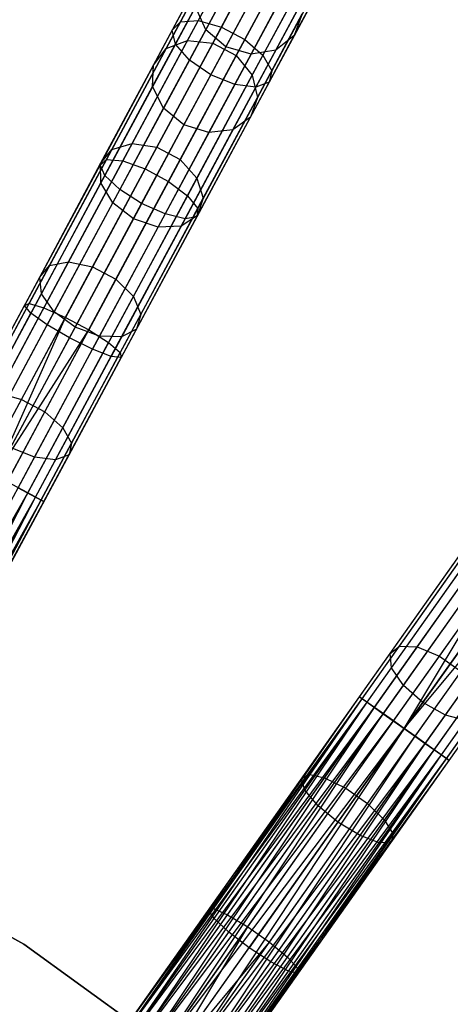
# Model space of a CAD drawing. Extents: x -91 to 92, y -91 to 92.
# Tile 304 of 319: x 34 to 42, y 53 to 71. Entities that reach past the tile are written whole.
import ezdxf

# ---------------------------------------------------------------- set-up
doc = ezdxf.new("R2010")
doc.units = 0
doc.header["$LTSCALE"] = 25.4
doc.layers.get('0').update_dxf_attribs({"linetype": 'CONTINUOUS'})

# ---------------------------------------------------------------- blocks, each defined once
blk = doc.blocks.new('NL2500012258_STL_2')
at = {"color": 0}
for p, q in [((130.428, 72.674, 30.661), (129.184, 70.358, 29.149)), ((130.428, 72.674, 30.661), (129.184, 70.358, 29.149)), ((130.772, 72.74, 30.336), (129.504, 70.379, 28.794)), ((130.772, 72.74, 30.336), (129.504, 70.379, 28.794)), ((131.205, 72.65, 30.152), (129.923, 70.263, 28.593)), ((131.205, 72.65, 30.152), (129.923, 70.263, 28.593)), ((130.251, 72.466, 31.055), (129.036, 70.204, 29.578)), ((130.251, 72.466, 31.055), (129.036, 70.204, 29.578)), ((131.626, 72.423, 30.152), (130.345, 70.037, 28.593)), ((131.626, 72.423, 30.152), (130.345, 70.037, 28.593)), ((130.282, 72.164, 31.425), (129.094, 69.953, 29.981)), ((130.282, 72.164, 31.425), (129.094, 69.953, 29.981)), ((131.941, 72.113, 30.336), (130.673, 69.752, 28.794)), ((131.941, 72.113, 30.336), (130.673, 69.752, 28.794)), ((130.513, 71.838, 31.687), (129.345, 69.662, 30.267)), ((130.513, 71.838, 31.687), (129.345, 69.662, 30.267)), ((132.076, 71.789, 30.661), (130.832, 69.473, 29.149)), ((132.076, 71.789, 30.661), (130.832, 69.473, 29.149)), ((129.311, 70.019, 170.388), (130.136, 71.556, 167.811)), ((129.311, 70.019, 170.388), (130.136, 71.556, 167.811)), ((129.731, 69.399, 30.37), (130.892, 71.561, 31.782)), ((129.731, 69.399, 30.37), (130.892, 71.561, 31.782)), ((128.926, 69.876, 170.143), (129.735, 71.384, 167.616)), ((128.926, 69.876, 170.143), (129.735, 71.384, 167.616)), ((129.767, 69.972, 170.526), (130.601, 71.526, 167.922)), ((129.767, 69.972, 170.526), (130.601, 71.526, 167.922)), ((131.332, 71.398, 31.687), (130.164, 69.223, 30.267)), ((131.332, 71.398, 31.687), (130.164, 69.223, 30.267)), ((131.732, 71.385, 31.425), (130.544, 69.174, 29.981)), ((131.732, 71.385, 31.425), (130.544, 69.174, 29.981)), ((132, 71.527, 31.055), (130.785, 69.264, 29.578)), ((132, 71.527, 31.055), (130.785, 69.264, 29.578)), ((129.64, 70.213, 166.999), (130.224, 71.3, 164.412)), ((129.64, 70.213, 166.999), (130.224, 71.3, 164.412)), ((130.189, 69.746, 170.526), (131.023, 71.299, 167.922)), ((130.189, 69.746, 170.526), (131.023, 71.299, 167.922)), ((131.238, 70.108, 167.38), (131.846, 71.239, 164.689)), ((131.238, 70.108, 167.38), (131.846, 71.239, 164.689)), ((128.699, 69.575, 169.848), (129.489, 71.048, 167.38)), ((128.699, 69.575, 169.848), (129.489, 71.048, 167.38)), ((130.583, 70.986, 164.371), (130.003, 69.906, 166.943)), ((130.583, 70.986, 164.371), (130.003, 69.906, 166.943)), ((130.459, 69.773, 166.999), (131.043, 70.86, 164.412)), ((130.459, 69.773, 166.999), (131.043, 70.86, 164.412)), ((130.48, 69.392, 170.388), (131.305, 70.929, 167.811)), ((130.48, 69.392, 170.388), (131.305, 70.929, 167.811)), ((130.905, 69.846, 167.157), (131.499, 70.952, 164.527)), ((130.905, 69.846, 167.157), (131.499, 70.952, 164.527)), ((128.682, 69.186, 169.57), (129.455, 70.625, 167.157)), ((128.682, 69.186, 169.57), (129.455, 70.625, 167.157)), ((129.64, 70.213, 166.999), (129.455, 70.625, 167.157)), ((129.64, 70.213, 166.999), (129.455, 70.625, 167.157)), ((130.573, 68.991, 170.143), (131.383, 70.499, 167.616)), ((130.573, 68.991, 170.143), (131.383, 70.499, 167.616)), ((131.383, 70.499, 167.616), (131.238, 70.108, 167.38)), ((131.383, 70.499, 167.616), (131.238, 70.108, 167.38)), ((129.184, 70.358, 29.149), (127.848, 67.869, 28.044)), ((129.184, 70.358, 29.149), (127.848, 67.869, 28.044)), ((129.504, 70.379, 28.794), (128.142, 67.842, 27.668)), ((129.504, 70.379, 28.794), (128.142, 67.842, 27.668)), ((129.036, 70.204, 29.578), (129.184, 70.358, 29.149)), ((129.036, 70.204, 29.578), (129.184, 70.358, 29.149)), ((129.184, 70.358, 29.149), (129.504, 70.379, 28.794)), ((129.184, 70.358, 29.149), (129.504, 70.379, 28.794)), ((129.504, 70.379, 28.794), (129.923, 70.263, 28.593)), ((129.504, 70.379, 28.794), (129.923, 70.263, 28.593)), ((129.036, 70.204, 29.578), (127.731, 67.773, 28.498)), ((129.036, 70.204, 29.578), (127.731, 67.773, 28.498)), ((129.923, 70.263, 28.593), (128.547, 67.7, 27.455)), ((129.923, 70.263, 28.593), (128.547, 67.7, 27.455)), ((128.88, 68.797, 169.373), (129.64, 70.213, 166.999)), ((128.88, 68.797, 169.373), (129.64, 70.213, 166.999)), ((129.094, 69.953, 29.981), (129.036, 70.204, 29.578)), ((129.094, 69.953, 29.981), (129.036, 70.204, 29.578)), ((130.003, 69.906, 166.943), (129.64, 70.213, 166.999)), ((130.003, 69.906, 166.943), (129.64, 70.213, 166.999)), ((129.923, 70.263, 28.593), (130.345, 70.037, 28.593)), ((129.923, 70.263, 28.593), (130.345, 70.037, 28.593)), ((129.094, 69.953, 29.981), (127.818, 67.577, 28.926)), ((129.094, 69.953, 29.981), (127.818, 67.577, 28.926)), ((128.313, 68.16, 172.674), (129.311, 70.019, 170.388)), ((128.313, 68.16, 172.674), (129.311, 70.019, 170.388)), ((128.758, 68.093, 172.837), (129.767, 69.972, 170.526)), ((128.758, 68.093, 172.837), (129.767, 69.972, 170.526)), ((128.926, 69.876, 170.143), (129.311, 70.019, 170.388)), ((128.926, 69.876, 170.143), (129.311, 70.019, 170.388)), ((130.345, 70.037, 28.593), (128.968, 67.473, 27.455)), ((130.345, 70.037, 28.593), (128.968, 67.473, 27.455)), ((129.345, 69.662, 30.267), (129.094, 69.953, 29.981)), ((129.345, 69.662, 30.267), (129.094, 69.953, 29.981)), ((129.311, 70.019, 170.388), (129.767, 69.972, 170.526)), ((129.311, 70.019, 170.388), (129.767, 69.972, 170.526)), ((129.767, 69.972, 170.526), (130.189, 69.746, 170.526)), ((129.767, 69.972, 170.526), (130.189, 69.746, 170.526)), ((130.345, 70.037, 28.593), (130.673, 69.752, 28.794)), ((130.345, 70.037, 28.593), (130.673, 69.752, 28.794)), ((130.448, 68.636, 169.848), (131.238, 70.108, 167.38)), ((130.448, 68.636, 169.848), (131.238, 70.108, 167.38)), ((131.238, 70.108, 167.38), (130.905, 69.846, 167.157)), ((131.238, 70.108, 167.38), (130.905, 69.846, 167.157)), ((127.946, 68.052, 172.386), (128.926, 69.876, 170.143)), ((127.946, 68.052, 172.386), (128.926, 69.876, 170.143)), ((128.699, 69.575, 169.848), (128.926, 69.876, 170.143)), ((128.699, 69.575, 169.848), (128.926, 69.876, 170.143)), ((130.003, 69.906, 166.943), (129.247, 68.498, 169.302)), ((130.003, 69.906, 166.943), (129.247, 68.498, 169.302)), ((129.699, 68.358, 169.373), (130.459, 69.773, 166.999)), ((129.699, 68.358, 169.373), (130.459, 69.773, 166.999)), ((130.459, 69.773, 166.999), (130.003, 69.906, 166.943)), ((130.459, 69.773, 166.999), (130.003, 69.906, 166.943)), ((130.132, 68.407, 169.57), (130.905, 69.846, 167.157)), ((130.132, 68.407, 169.57), (130.905, 69.846, 167.157)), ((130.905, 69.846, 167.157), (130.459, 69.773, 166.999)), ((130.905, 69.846, 167.157), (130.459, 69.773, 166.999)), ((129.345, 69.662, 30.267), (128.09, 67.326, 29.23)), ((129.345, 69.662, 30.267), (128.09, 67.326, 29.23)), ((129.18, 67.867, 172.837), (130.189, 69.746, 170.526)), ((129.18, 67.867, 172.837), (130.189, 69.746, 170.526)), ((130.673, 69.752, 28.794), (129.311, 67.215, 27.668)), ((130.673, 69.752, 28.794), (129.311, 67.215, 27.668)), ((129.731, 69.399, 30.37), (129.345, 69.662, 30.267)), ((129.731, 69.399, 30.37), (129.345, 69.662, 30.267)), ((130.189, 69.746, 170.526), (130.48, 69.392, 170.388)), ((130.189, 69.746, 170.526), (130.48, 69.392, 170.388)), ((130.673, 69.752, 28.794), (130.832, 69.473, 29.149)), ((130.673, 69.752, 28.794), (130.832, 69.473, 29.149)), ((127.742, 67.794, 172.039), (128.699, 69.575, 169.848)), ((127.742, 67.794, 172.039), (128.699, 69.575, 169.848)), ((128.483, 67.076, 29.339), (129.731, 69.399, 30.37)), ((128.483, 67.076, 29.339), (129.731, 69.399, 30.37)), ((128.682, 69.186, 169.57), (128.699, 69.575, 169.848)), ((128.682, 69.186, 169.57), (128.699, 69.575, 169.848)), ((130.832, 69.473, 29.149), (129.495, 66.984, 28.044)), ((130.832, 69.473, 29.149), (129.495, 66.984, 28.044)), ((130.164, 69.223, 30.267), (129.731, 69.399, 30.37)), ((130.164, 69.223, 30.267), (129.731, 69.399, 30.37)), ((130.832, 69.473, 29.149), (130.785, 69.264, 29.578)), ((130.832, 69.473, 29.149), (130.785, 69.264, 29.578)), ((130.164, 69.223, 30.267), (128.909, 66.886, 29.23)), ((130.164, 69.223, 30.267), (128.909, 66.886, 29.23)), ((130.785, 69.264, 29.578), (129.48, 66.834, 28.498)), ((130.785, 69.264, 29.578), (129.48, 66.834, 28.498)), ((129.481, 67.533, 172.674), (130.48, 69.392, 170.388)), ((129.481, 67.533, 172.674), (130.48, 69.392, 170.388)), ((130.544, 69.174, 29.981), (130.164, 69.223, 30.267)), ((130.544, 69.174, 29.981), (130.164, 69.223, 30.267)), ((130.48, 69.392, 170.388), (130.573, 68.991, 170.143)), ((130.48, 69.392, 170.388), (130.573, 68.991, 170.143)), ((130.785, 69.264, 29.578), (130.544, 69.174, 29.981)), ((130.785, 69.264, 29.578), (130.544, 69.174, 29.981)), ((127.747, 67.445, 171.712), (128.682, 69.186, 169.57)), ((127.747, 67.445, 171.712), (128.682, 69.186, 169.57)), ((128.88, 68.797, 169.373), (128.682, 69.186, 169.57)), ((128.88, 68.797, 169.373), (128.682, 69.186, 169.57)), ((130.544, 69.174, 29.981), (129.269, 66.799, 28.926)), ((130.544, 69.174, 29.981), (129.269, 66.799, 28.926)), ((129.594, 67.168, 172.386), (130.573, 68.991, 170.143)), ((129.594, 67.168, 172.386), (130.573, 68.991, 170.143)), ((130.573, 68.991, 170.143), (130.448, 68.636, 169.848)), ((130.573, 68.991, 170.143), (130.448, 68.636, 169.848)), ((127.961, 67.085, 171.48), (128.88, 68.797, 169.373)), ((127.961, 67.085, 171.48), (128.88, 68.797, 169.373)), ((129.247, 68.498, 169.302), (128.88, 68.797, 169.373)), ((129.247, 68.498, 169.302), (128.88, 68.797, 169.373)), ((129.491, 66.855, 172.039), (130.448, 68.636, 169.848)), ((129.491, 66.855, 172.039), (130.448, 68.636, 169.848)), ((130.448, 68.636, 169.848), (130.132, 68.407, 169.57)), ((130.448, 68.636, 169.848), (130.132, 68.407, 169.57)), ((129.247, 68.498, 169.302), (128.333, 66.796, 171.396)), ((129.247, 68.498, 169.302), (128.333, 66.796, 171.396)), ((128.779, 66.645, 171.48), (129.699, 68.358, 169.373)), ((128.779, 66.645, 171.48), (129.699, 68.358, 169.373)), ((129.197, 66.666, 171.712), (130.132, 68.407, 169.57)), ((129.197, 66.666, 171.712), (130.132, 68.407, 169.57)), ((129.699, 68.358, 169.373), (129.247, 68.498, 169.302)), ((129.699, 68.358, 169.373), (129.247, 68.498, 169.302)), ((130.132, 68.407, 169.57), (129.699, 68.358, 169.373)), ((130.132, 68.407, 169.57), (129.699, 68.358, 169.373)), ((127.164, 66.021, 174.62), (128.313, 68.16, 172.674)), ((127.164, 66.021, 174.62), (128.313, 68.16, 172.674)), ((127.946, 68.052, 172.386), (128.313, 68.16, 172.674)), ((127.946, 68.052, 172.386), (128.313, 68.16, 172.674)), ((128.313, 68.16, 172.674), (128.758, 68.093, 172.837)), ((128.313, 68.16, 172.674), (128.758, 68.093, 172.837)), ((126.819, 65.954, 174.295), (127.946, 68.052, 172.386)), ((126.819, 65.954, 174.295), (127.946, 68.052, 172.386)), ((127.597, 65.931, 174.803), (128.758, 68.093, 172.837)), ((127.597, 65.931, 174.803), (128.758, 68.093, 172.837)), ((127.742, 67.794, 172.039), (127.946, 68.052, 172.386)), ((127.742, 67.794, 172.039), (127.946, 68.052, 172.386)), ((128.758, 68.093, 172.837), (129.18, 67.867, 172.837)), ((128.758, 68.093, 172.837), (129.18, 67.867, 172.837)), ((127.848, 67.869, 28.044), (126.449, 65.264, 27.371)), ((127.848, 67.869, 28.044), (126.449, 65.264, 27.371)), ((128.142, 67.842, 27.668), (126.716, 65.187, 26.982)), ((128.142, 67.842, 27.668), (126.716, 65.187, 26.982)), ((127.731, 67.773, 28.498), (127.848, 67.869, 28.044)), ((127.731, 67.773, 28.498), (127.848, 67.869, 28.044)), ((127.848, 67.869, 28.044), (128.142, 67.842, 27.668)), ((127.848, 67.869, 28.044), (128.142, 67.842, 27.668)), ((128.019, 65.705, 174.803), (129.18, 67.867, 172.837)), ((128.019, 65.705, 174.803), (129.18, 67.867, 172.837)), ((128.142, 67.842, 27.668), (128.547, 67.7, 27.455)), ((128.142, 67.842, 27.668), (128.547, 67.7, 27.455)), ((129.18, 67.867, 172.837), (129.481, 67.533, 172.674)), ((129.18, 67.867, 172.837), (129.481, 67.533, 172.674)), ((127.731, 67.773, 28.498), (126.365, 65.229, 27.841)), ((127.731, 67.773, 28.498), (126.365, 65.229, 27.841)), ((126.642, 65.744, 173.903), (127.742, 67.794, 172.039)), ((126.642, 65.744, 173.903), (127.742, 67.794, 172.039)), ((128.547, 67.7, 27.455), (127.105, 65.015, 26.762)), ((128.547, 67.7, 27.455), (127.105, 65.015, 26.762)), ((127.818, 67.577, 28.926), (127.731, 67.773, 28.498)), ((127.818, 67.577, 28.926), (127.731, 67.773, 28.498)), ((127.747, 67.445, 171.712), (127.742, 67.794, 172.039)), ((127.747, 67.445, 171.712), (127.742, 67.794, 172.039)), ((128.547, 67.7, 27.455), (128.968, 67.473, 27.455)), ((128.547, 67.7, 27.455), (128.968, 67.473, 27.455)), ((127.818, 67.577, 28.926), (126.483, 65.09, 28.284)), ((127.818, 67.577, 28.926), (126.483, 65.09, 28.284)), ((126.671, 65.441, 173.534), (127.747, 67.445, 171.712)), ((126.671, 65.441, 173.534), (127.747, 67.445, 171.712)), ((128.968, 67.473, 27.455), (127.527, 64.789, 26.762)), ((128.968, 67.473, 27.455), (127.527, 64.789, 26.762)), ((127.961, 67.085, 171.48), (127.747, 67.445, 171.712)), ((127.961, 67.085, 171.48), (127.747, 67.445, 171.712)), ((128.09, 67.326, 29.23), (127.818, 67.577, 28.926)), ((128.09, 67.326, 29.23), (127.818, 67.577, 28.926)), ((128.333, 65.394, 174.62), (129.481, 67.533, 172.674)), ((128.333, 65.394, 174.62), (129.481, 67.533, 172.674)), ((128.968, 67.473, 27.455), (129.311, 67.215, 27.668)), ((128.968, 67.473, 27.455), (129.311, 67.215, 27.668)), ((129.481, 67.533, 172.674), (129.594, 67.168, 172.386)), ((129.481, 67.533, 172.674), (129.594, 67.168, 172.386)), ((128.09, 67.326, 29.23), (126.776, 64.879, 28.598)), ((128.09, 67.326, 29.23), (126.776, 64.879, 28.598)), ((128.483, 67.076, 29.339), (128.09, 67.326, 29.23)), ((128.483, 67.076, 29.339), (128.09, 67.326, 29.23)), ((129.311, 67.215, 27.668), (127.885, 64.559, 26.982)), ((129.311, 67.215, 27.668), (127.885, 64.559, 26.982)), ((128.467, 65.069, 174.295), (129.594, 67.168, 172.386)), ((128.467, 65.069, 174.295), (129.594, 67.168, 172.386)), ((129.311, 67.215, 27.668), (129.495, 66.984, 28.044)), ((129.311, 67.215, 27.668), (129.495, 66.984, 28.044)), ((129.594, 67.168, 172.386), (129.491, 66.855, 172.039)), ((129.594, 67.168, 172.386), (129.491, 66.855, 172.039)), ((126.902, 65.114, 173.272), (127.961, 67.085, 171.48)), ((126.902, 65.114, 173.272), (127.961, 67.085, 171.48)), ((127.177, 64.644, 28.711), (128.483, 67.076, 29.339)), ((127.177, 64.644, 28.711), (128.483, 67.076, 29.339)), ((128.333, 66.796, 171.396), (127.961, 67.085, 171.48)), ((128.333, 66.796, 171.396), (127.961, 67.085, 171.48)), ((129.495, 66.984, 28.044), (128.096, 64.379, 27.371)), ((129.495, 66.984, 28.044), (128.096, 64.379, 27.371)), ((128.909, 66.886, 29.23), (128.483, 67.076, 29.339)), ((128.909, 66.886, 29.23), (128.483, 67.076, 29.339)), ((129.495, 66.984, 28.044), (129.48, 66.834, 28.498)), ((129.495, 66.984, 28.044), (129.48, 66.834, 28.498)), ((128.333, 66.796, 171.396), (127.281, 64.837, 173.177)), ((128.333, 66.796, 171.396), (127.281, 64.837, 173.177)), ((128.909, 66.886, 29.23), (127.595, 64.439, 28.598)), ((128.909, 66.886, 29.23), (127.595, 64.439, 28.598)), ((129.269, 66.799, 28.926), (127.933, 64.311, 28.284)), ((129.269, 66.799, 28.926), (127.933, 64.311, 28.284)), ((129.48, 66.834, 28.498), (128.114, 64.289, 27.841)), ((129.48, 66.834, 28.498), (128.114, 64.289, 27.841)), ((128.779, 66.645, 171.48), (128.333, 66.796, 171.396)), ((128.779, 66.645, 171.48), (128.333, 66.796, 171.396)), ((128.391, 64.805, 173.903), (129.491, 66.855, 172.039)), ((128.391, 64.805, 173.903), (129.491, 66.855, 172.039)), ((129.269, 66.799, 28.926), (128.909, 66.886, 29.23)), ((129.269, 66.799, 28.926), (128.909, 66.886, 29.23)), ((129.491, 66.855, 172.039), (129.197, 66.666, 171.712)), ((129.491, 66.855, 172.039), (129.197, 66.666, 171.712)), ((129.48, 66.834, 28.498), (129.269, 66.799, 28.926)), ((129.48, 66.834, 28.498), (129.269, 66.799, 28.926)), ((127.721, 64.674, 173.272), (128.779, 66.645, 171.48)), ((127.721, 64.674, 173.272), (128.779, 66.645, 171.48)), ((128.122, 64.663, 173.534), (129.197, 66.666, 171.712)), ((128.122, 64.663, 173.534), (129.197, 66.666, 171.712)), ((129.197, 66.666, 171.712), (128.779, 66.645, 171.48)), ((129.197, 66.666, 171.712), (128.779, 66.645, 171.48)), ((125.891, 63.649, 176.18), (127.164, 66.021, 174.62)), ((125.891, 63.649, 176.18), (127.164, 66.021, 174.62)), ((126.819, 65.954, 174.295), (127.164, 66.021, 174.62)), ((126.819, 65.954, 174.295), (127.164, 66.021, 174.62)), ((127.164, 66.021, 174.62), (127.597, 65.931, 174.803)), ((127.164, 66.021, 174.62), (127.597, 65.931, 174.803)), ((125.57, 63.627, 175.826), (126.819, 65.954, 174.295)), ((125.57, 63.627, 175.826), (126.819, 65.954, 174.295)), ((126.31, 63.534, 176.381), (127.597, 65.931, 174.803)), ((126.31, 63.534, 176.381), (127.597, 65.931, 174.803)), ((126.642, 65.744, 173.903), (126.819, 65.954, 174.295)), ((126.642, 65.744, 173.903), (126.819, 65.954, 174.295)), ((127.597, 65.931, 174.803), (128.019, 65.705, 174.803)), ((127.597, 65.931, 174.803), (128.019, 65.705, 174.803)), ((125.421, 63.472, 175.398), (126.642, 65.744, 173.903)), ((125.421, 63.472, 175.398), (126.642, 65.744, 173.903)), ((126.671, 65.441, 173.534), (126.642, 65.744, 173.903)), ((126.671, 65.441, 173.534), (126.642, 65.744, 173.903)), ((126.732, 63.308, 176.381), (128.019, 65.705, 174.803)), ((126.732, 63.308, 176.381), (128.019, 65.705, 174.803)), ((128.019, 65.705, 174.803), (128.333, 65.394, 174.62)), ((128.019, 65.705, 174.803), (128.333, 65.394, 174.62)), ((125.479, 63.22, 174.995), (126.671, 65.441, 173.534)), ((125.479, 63.22, 174.995), (126.671, 65.441, 173.534)), ((126.902, 65.114, 173.272), (126.671, 65.441, 173.534)), ((126.902, 65.114, 173.272), (126.671, 65.441, 173.534)), ((127.059, 63.022, 176.18), (128.333, 65.394, 174.62)), ((127.059, 63.022, 176.18), (128.333, 65.394, 174.62)), ((128.333, 65.394, 174.62), (128.467, 65.069, 174.295)), ((128.333, 65.394, 174.62), (128.467, 65.069, 174.295)), ((124.967, 62.626, 27.621), (126.365, 65.229, 27.841)), ((124.967, 62.626, 27.621), (126.365, 65.229, 27.841)), ((125.018, 62.599, 27.145), (126.449, 65.264, 27.371)), ((125.018, 62.599, 27.145), (126.449, 65.264, 27.371)), ((125.257, 62.47, 26.751), (126.716, 65.187, 26.982)), ((125.257, 62.47, 26.751), (126.716, 65.187, 26.982)), ((126.365, 65.229, 27.841), (126.449, 65.264, 27.371)), ((126.365, 65.229, 27.841), (126.449, 65.264, 27.371)), ((126.483, 65.09, 28.284), (126.365, 65.229, 27.841)), ((126.483, 65.09, 28.284), (126.365, 65.229, 27.841)), ((126.449, 65.264, 27.371), (126.716, 65.187, 26.982)), ((126.449, 65.264, 27.371), (126.716, 65.187, 26.982)), ((126.716, 65.187, 26.982), (127.105, 65.015, 26.762)), ((126.716, 65.187, 26.982), (127.105, 65.015, 26.762)), ((125.117, 62.546, 28.068), (126.483, 65.09, 28.284)), ((125.117, 62.546, 28.068), (126.483, 65.09, 28.284)), ((125.631, 62.27, 26.529), (127.105, 65.015, 26.762)), ((125.631, 62.27, 26.529), (127.105, 65.015, 26.762)), ((125.729, 62.929, 174.709), (126.902, 65.114, 173.272)), ((125.729, 62.929, 174.709), (126.902, 65.114, 173.272)), ((125.842, 62.157, 26.5), (127.105, 65.015, 26.762)), ((125.842, 62.157, 26.5), (127.105, 65.015, 26.762)), ((126.776, 64.879, 28.598), (126.483, 65.09, 28.284)), ((126.776, 64.879, 28.598), (126.483, 65.09, 28.284)), ((127.281, 64.837, 173.177), (126.902, 65.114, 173.272)), ((127.281, 64.837, 173.177), (126.902, 65.114, 173.272)), ((127.105, 65.015, 26.762), (127.527, 64.789, 26.762)), ((127.105, 65.015, 26.762), (127.527, 64.789, 26.762)), ((127.218, 62.742, 175.826), (128.467, 65.069, 174.295)), ((127.218, 62.742, 175.826), (128.467, 65.069, 174.295)), ((128.467, 65.069, 174.295), (128.391, 64.805, 173.903)), ((128.467, 65.069, 174.295), (128.391, 64.805, 173.903)), ((125.432, 62.376, 28.385), (126.776, 64.879, 28.598)), ((125.432, 62.376, 28.385), (126.776, 64.879, 28.598)), ((125.842, 62.157, 26.5), (127.527, 64.789, 26.762)), ((125.842, 62.157, 26.5), (127.527, 64.789, 26.762)), ((126.053, 62.043, 26.529), (127.527, 64.789, 26.762)), ((126.053, 62.043, 26.529), (127.527, 64.789, 26.762)), ((127.281, 64.837, 173.177), (126.115, 62.665, 174.606)), ((127.281, 64.837, 173.177), (126.115, 62.665, 174.606)), ((127.177, 64.644, 28.711), (126.776, 64.879, 28.598)), ((127.177, 64.644, 28.711), (126.776, 64.879, 28.598)), ((127.171, 62.533, 175.398), (128.391, 64.805, 173.903)), ((127.171, 62.533, 175.398), (128.391, 64.805, 173.903)), ((127.721, 64.674, 173.272), (127.281, 64.837, 173.177)), ((127.721, 64.674, 173.272), (127.281, 64.837, 173.177)), ((127.527, 64.789, 26.762), (127.885, 64.559, 26.982)), ((127.527, 64.789, 26.762), (127.885, 64.559, 26.982)), ((128.391, 64.805, 173.903), (128.122, 64.663, 173.534)), ((128.391, 64.805, 173.903), (128.122, 64.663, 173.534)), ((125.842, 62.157, 28.5), (127.177, 64.644, 28.711)), ((125.842, 62.157, 28.5), (127.177, 64.644, 28.711)), ((126.548, 62.489, 174.709), (127.721, 64.674, 173.272)), ((126.548, 62.489, 174.709), (127.721, 64.674, 173.272)), ((126.929, 62.442, 174.995), (128.122, 64.663, 173.534)), ((126.929, 62.442, 174.995), (128.122, 64.663, 173.534)), ((127.595, 64.439, 28.598), (127.177, 64.644, 28.711)), ((127.595, 64.439, 28.598), (127.177, 64.644, 28.711)), ((128.122, 64.663, 173.534), (127.721, 64.674, 173.272)), ((128.122, 64.663, 173.534), (127.721, 64.674, 173.272)), ((126.251, 61.937, 28.385), (127.595, 64.439, 28.598)), ((126.251, 61.937, 28.385), (127.595, 64.439, 28.598)), ((126.426, 61.843, 26.751), (127.885, 64.559, 26.982)), ((126.426, 61.843, 26.751), (127.885, 64.559, 26.982)), ((127.933, 64.311, 28.284), (127.595, 64.439, 28.598)), ((127.933, 64.311, 28.284), (127.595, 64.439, 28.598)), ((127.885, 64.559, 26.982), (128.096, 64.379, 27.371)), ((127.885, 64.559, 26.982), (128.096, 64.379, 27.371)), ((126.567, 61.767, 28.068), (127.933, 64.311, 28.284)), ((126.567, 61.767, 28.068), (127.933, 64.311, 28.284)), ((126.665, 61.714, 27.145), (128.096, 64.379, 27.371)), ((126.665, 61.714, 27.145), (128.096, 64.379, 27.371)), ((126.716, 61.687, 27.621), (128.114, 64.289, 27.841)), ((126.716, 61.687, 27.621), (128.114, 64.289, 27.841)), ((128.114, 64.289, 27.841), (127.933, 64.311, 28.284)), ((128.114, 64.289, 27.841), (127.933, 64.311, 28.284)), ((128.096, 64.379, 27.371), (128.114, 64.289, 27.841)), ((128.096, 64.379, 27.371), (128.114, 64.289, 27.841)), ((124.926, 60.956, 177.533), (126.31, 63.534, 176.381)), ((124.926, 60.956, 177.533), (126.31, 63.534, 176.381)), ((125.891, 63.649, 176.18), (126.31, 63.534, 176.381)), ((125.891, 63.649, 176.18), (126.31, 63.534, 176.381)), ((126.31, 63.534, 176.381), (126.732, 63.308, 176.381)), ((126.31, 63.534, 176.381), (126.732, 63.308, 176.381)), ((125.347, 60.73, 177.533), (126.732, 63.308, 176.381)), ((125.347, 60.73, 177.533), (126.732, 63.308, 176.381)), ((126.732, 63.308, 176.381), (127.059, 63.022, 176.18)), ((126.732, 63.308, 176.381), (127.059, 63.022, 176.18)), ((125.69, 60.472, 177.321), (127.059, 63.022, 176.18)), ((125.69, 60.472, 177.321), (127.059, 63.022, 176.18)), ((127.059, 63.022, 176.18), (127.218, 62.742, 175.826)), ((127.059, 63.022, 176.18), (127.218, 62.742, 175.826)), ((125.874, 60.24, 176.944), (127.218, 62.742, 175.826)), ((125.874, 60.24, 176.944), (127.218, 62.742, 175.826)), ((126.548, 62.489, 174.709), (126.115, 62.665, 174.606)), ((126.548, 62.489, 174.709), (126.115, 62.665, 174.606)), ((127.218, 62.742, 175.826), (127.171, 62.533, 175.398)), ((127.218, 62.742, 175.826), (127.171, 62.533, 175.398)), ((125.286, 60.14, 175.76), (126.548, 62.489, 174.709)), ((125.286, 60.14, 175.76), (126.548, 62.489, 174.709)), ((125.858, 60.089, 176.49), (127.171, 62.533, 175.398)), ((125.858, 60.089, 176.49), (127.171, 62.533, 175.398)), ((126.929, 62.442, 174.995), (126.548, 62.489, 174.709)), ((126.929, 62.442, 174.995), (126.548, 62.489, 174.709)), ((127.171, 62.533, 175.398), (126.929, 62.442, 174.995)), ((127.171, 62.533, 175.398), (126.929, 62.442, 174.995)), ((125.646, 60.053, 176.063), (126.929, 62.442, 174.995)), ((125.646, 60.053, 176.063), (126.929, 62.442, 174.995)), ((126.426, 61.843, 26.751), (126.053, 62.043, 26.529)), ((126.426, 61.843, 26.751), (126.053, 62.043, 26.529)), ((126.251, 61.937, 28.385), (126.567, 61.767, 28.068)), ((126.251, 61.937, 28.385), (126.567, 61.767, 28.068)), ((122.612, 55.16, 26.615), (126.426, 61.843, 26.751)), ((122.612, 55.16, 26.615), (126.426, 61.843, 26.751)), ((122.787, 55.066, 26.751), (126.426, 61.843, 26.751)), ((122.787, 55.066, 26.751), (126.426, 61.843, 26.751)), ((122.787, 55.066, 28.249), (126.567, 61.767, 28.068)), ((122.787, 55.066, 28.249), (126.567, 61.767, 28.068)), ((122.928, 54.991, 26.932), (126.426, 61.843, 26.751)), ((122.928, 54.991, 26.932), (126.426, 61.843, 26.751)), ((122.928, 54.991, 28.068), (126.567, 61.767, 28.068)), ((122.928, 54.991, 28.068), (126.567, 61.767, 28.068)), ((123.026, 54.937, 27.855), (126.567, 61.767, 28.068)), ((123.026, 54.937, 27.855), (126.567, 61.767, 28.068)), ((126.665, 61.714, 27.145), (126.426, 61.843, 26.751)), ((126.665, 61.714, 27.145), (126.426, 61.843, 26.751)), ((126.567, 61.767, 28.068), (126.716, 61.687, 27.621)), ((126.567, 61.767, 28.068), (126.716, 61.687, 27.621)), ((122.928, 54.991, 26.932), (126.665, 61.714, 27.145)), ((122.928, 54.991, 26.932), (126.665, 61.714, 27.145)), ((123.026, 54.937, 27.145), (126.665, 61.714, 27.145)), ((123.026, 54.937, 27.145), (126.665, 61.714, 27.145)), ((123.026, 54.937, 27.855), (126.716, 61.687, 27.621)), ((123.026, 54.937, 27.855), (126.716, 61.687, 27.621)), ((123.077, 54.91, 27.379), (126.665, 61.714, 27.145)), ((123.077, 54.91, 27.379), (126.665, 61.714, 27.145)), ((123.077, 54.91, 27.621), (126.716, 61.687, 27.621)), ((123.077, 54.91, 27.621), (126.716, 61.687, 27.621)), ((123.077, 54.91, 27.379), (126.716, 61.687, 27.621)), ((123.077, 54.91, 27.379), (126.716, 61.687, 27.621)), ((126.716, 61.687, 27.621), (126.665, 61.714, 27.145)), ((126.716, 61.687, 27.621), (126.665, 61.714, 27.145)), ((133.139, 59.076, 175.826), (134.665, 61.231, 174.295)), ((133.139, 59.076, 175.826), (134.665, 61.231, 174.295)), ((133.46, 59.059, 176.18), (135.015, 61.256, 174.62)), ((133.46, 59.059, 176.18), (135.015, 61.256, 174.62)), ((132.972, 58.941, 175.398), (134.462, 61.046, 173.903)), ((132.972, 58.941, 175.398), (134.462, 61.046, 173.903)), ((133.862, 58.893, 176.381), (135.434, 61.114, 174.803)), ((133.862, 58.893, 176.381), (135.434, 61.114, 174.803)), ((132.998, 58.684, 174.995), (134.455, 60.741, 173.534)), ((132.998, 58.684, 174.995), (134.455, 60.741, 173.534)), ((132.418, 58.157, 27.621), (134.124, 60.568, 27.841)), ((132.418, 58.157, 27.621), (134.124, 60.568, 27.841)), ((132.465, 58.124, 27.145), (134.212, 60.592, 27.371)), ((132.465, 58.124, 27.145), (134.212, 60.592, 27.371)), ((132.556, 58.059, 28.068), (134.224, 60.416, 28.284)), ((132.556, 58.059, 28.068), (134.224, 60.416, 28.284)), ((132.687, 57.966, 26.751), (134.468, 60.483, 26.982)), ((132.687, 57.966, 26.751), (134.468, 60.483, 26.982)), ((133.211, 58.364, 174.709), (134.644, 60.388, 173.272)), ((133.211, 58.364, 174.709), (134.644, 60.388, 173.272)), ((132.848, 57.852, 28.385), (134.49, 60.17, 28.598)), ((132.848, 57.852, 28.385), (134.49, 60.17, 28.598)), ((133.032, 57.722, 26.529), (134.833, 60.265, 26.762)), ((133.032, 57.722, 26.529), (134.833, 60.265, 26.762)), ((133.228, 57.583, 26.5), (134.833, 60.265, 26.762)), ((133.228, 57.583, 26.5), (134.833, 60.265, 26.762)), ((133.228, 57.583, 26.5), (135.224, 59.988, 26.762)), ((133.228, 57.583, 26.5), (135.224, 59.988, 26.762)), ((133.423, 57.445, 26.529), (135.224, 59.988, 26.762)), ((133.423, 57.445, 26.529), (135.224, 59.988, 26.762)), ((134.986, 60.067, 173.177), (133.561, 58.055, 174.606)), ((134.986, 60.067, 173.177), (133.561, 58.055, 174.606)), ((133.228, 57.583, 28.5), (134.859, 59.888, 28.711)), ((133.228, 57.583, 28.5), (134.859, 59.888, 28.711)), ((133.969, 57.827, 174.709), (135.402, 59.851, 173.272)), ((133.969, 57.827, 174.709), (135.402, 59.851, 173.272)), ((133.607, 57.315, 28.385), (135.248, 59.633, 28.598)), ((133.607, 57.315, 28.385), (135.248, 59.633, 28.598)), ((133.769, 57.2, 26.751), (135.55, 59.717, 26.982)), ((133.769, 57.2, 26.751), (135.55, 59.717, 26.982)), ((133.899, 57.108, 28.068), (135.568, 59.465, 28.284)), ((133.899, 57.108, 28.068), (135.568, 59.465, 28.284)), ((133.991, 57.043, 27.145), (135.738, 59.512, 27.371)), ((133.991, 57.043, 27.145), (135.738, 59.512, 27.371)), ((134.038, 57.01, 27.621), (135.745, 59.421, 27.841)), ((134.038, 57.01, 27.621), (135.745, 59.421, 27.841)), ((131.37, 56.677, 176.49), (132.972, 58.941, 175.398)), ((131.37, 56.677, 176.49), (132.972, 58.941, 175.398)), ((131.498, 56.758, 176.944), (133.139, 59.076, 175.826)), ((131.498, 56.758, 176.944), (133.139, 59.076, 175.826)), ((131.787, 56.696, 177.321), (133.46, 59.059, 176.18)), ((131.787, 56.696, 177.321), (133.46, 59.059, 176.18)), ((132.972, 58.941, 175.398), (133.139, 59.076, 175.826)), ((132.972, 58.941, 175.398), (133.139, 59.076, 175.826)), ((132.998, 58.684, 174.995), (132.972, 58.941, 175.398)), ((132.998, 58.684, 174.995), (132.972, 58.941, 175.398)), ((133.139, 59.076, 175.826), (133.46, 59.059, 176.18)), ((133.139, 59.076, 175.826), (133.46, 59.059, 176.18)), ((133.46, 59.059, 176.18), (133.862, 58.893, 176.381)), ((133.46, 59.059, 176.18), (133.862, 58.893, 176.381)), ((132.171, 56.505, 177.533), (133.862, 58.893, 176.381)), ((132.171, 56.505, 177.533), (133.862, 58.893, 176.381)), ((133.862, 58.893, 176.381), (134.252, 58.616, 176.381)), ((133.862, 58.893, 176.381), (134.252, 58.616, 176.381)), ((131.432, 56.471, 176.063), (132.998, 58.684, 174.995)), ((131.432, 56.471, 176.063), (132.998, 58.684, 174.995)), ((132.562, 56.228, 177.533), (134.252, 58.616, 176.381)), ((132.562, 56.228, 177.533), (134.252, 58.616, 176.381)), ((133.211, 58.364, 174.709), (132.998, 58.684, 174.995)), ((133.211, 58.364, 174.709), (132.998, 58.684, 174.995)), ((131.67, 56.187, 175.76), (133.211, 58.364, 174.709)), ((131.67, 56.187, 175.76), (133.211, 58.364, 174.709)), ((132.87, 55.93, 177.321), (134.542, 58.293, 176.18)), ((132.87, 55.93, 177.321), (134.542, 58.293, 176.18)), ((133.561, 58.055, 174.606), (133.211, 58.364, 174.709)), ((133.561, 58.055, 174.606), (133.211, 58.364, 174.709)), ((127.973, 51.879, 27.379), (132.418, 58.157, 27.621)), ((127.973, 51.879, 27.379), (132.418, 58.157, 27.621)), ((127.973, 51.879, 27.621), (132.418, 58.157, 27.621)), ((127.973, 51.879, 27.621), (132.418, 58.157, 27.621)), ((127.973, 51.879, 27.379), (132.465, 58.124, 27.145)), ((127.973, 51.879, 27.379), (132.465, 58.124, 27.145)), ((128.02, 51.845, 27.855), (132.418, 58.157, 27.621)), ((128.02, 51.845, 27.855), (132.418, 58.157, 27.621)), ((128.02, 51.845, 27.145), (132.465, 58.124, 27.145)), ((128.02, 51.845, 27.145), (132.465, 58.124, 27.145)), ((128.02, 51.845, 27.855), (132.556, 58.059, 28.068)), ((128.02, 51.845, 27.855), (132.556, 58.059, 28.068)), ((128.112, 51.781, 26.932), (132.465, 58.124, 27.145)), ((128.112, 51.781, 26.932), (132.465, 58.124, 27.145)), ((128.112, 51.781, 28.068), (132.556, 58.059, 28.068)), ((128.112, 51.781, 28.068), (132.556, 58.059, 28.068)), ((128.242, 51.688, 28.249), (132.556, 58.059, 28.068)), ((128.242, 51.688, 28.249), (132.556, 58.059, 28.068)), ((133.561, 58.055, 174.606), (132.03, 55.891, 175.65)), ((133.561, 58.055, 174.606), (132.03, 55.891, 175.65)), ((132.465, 58.124, 27.145), (132.418, 58.157, 27.621)), ((132.418, 58.157, 27.621), (132.556, 58.059, 28.068)), ((132.465, 58.124, 27.145), (132.418, 58.157, 27.621)), ((132.418, 58.157, 27.621), (132.556, 58.059, 28.068)), ((132.687, 57.966, 26.751), (132.465, 58.124, 27.145)), ((132.687, 57.966, 26.751), (132.465, 58.124, 27.145)), ((132.556, 58.059, 28.068), (132.848, 57.852, 28.385)), ((132.556, 58.059, 28.068), (132.848, 57.852, 28.385)), ((133.969, 57.827, 174.709), (133.561, 58.055, 174.606)), ((133.969, 57.827, 174.709), (133.561, 58.055, 174.606)), ((128.112, 51.781, 26.932), (132.687, 57.966, 26.751)), ((128.112, 51.781, 26.932), (132.687, 57.966, 26.751)), ((128.242, 51.688, 26.751), (132.687, 57.966, 26.751)), ((128.242, 51.688, 26.751), (132.687, 57.966, 26.751)), ((128.242, 51.688, 28.249), (132.848, 57.852, 28.385)), ((128.242, 51.688, 28.249), (132.848, 57.852, 28.385)), ((128.404, 51.574, 26.615), (132.687, 57.966, 26.751)), ((128.404, 51.574, 26.615), (132.687, 57.966, 26.751)), ((128.404, 51.574, 28.385), (132.848, 57.852, 28.385)), ((128.404, 51.574, 28.385), (132.848, 57.852, 28.385)), ((128.588, 51.443, 28.471), (132.848, 57.852, 28.385)), ((128.588, 51.443, 28.471), (132.848, 57.852, 28.385)), ((133.032, 57.722, 26.529), (132.687, 57.966, 26.751)), ((133.032, 57.722, 26.529), (132.687, 57.966, 26.751)), ((132.848, 57.852, 28.385), (133.228, 57.583, 28.5)), ((132.848, 57.852, 28.385), (133.228, 57.583, 28.5)), ((133.024, 55.678, 176.944), (134.665, 57.996, 175.826)), ((133.024, 55.678, 176.944), (134.665, 57.996, 175.826)), ((126.357, 53.69, 26.5), (119.058, 57.655, 26.5)), ((119.058, 57.655, 17), (126.357, 53.69, 17)), ((126.357, 53.69, 26.5), (119.058, 57.655, 26.5)), ((119.058, 57.655, 17), (126.357, 53.69, 17)), ((128.404, 51.574, 26.615), (133.032, 57.722, 26.529)), ((128.404, 51.574, 26.615), (133.032, 57.722, 26.529)), ((128.588, 51.443, 26.529), (133.032, 57.722, 26.529)), ((128.588, 51.443, 26.529), (133.032, 57.722, 26.529)), ((132.429, 55.65, 175.76), (133.969, 57.827, 174.709)), ((132.429, 55.65, 175.76), (133.969, 57.827, 174.709)), ((132.775, 55.52, 176.063), (134.342, 57.733, 174.995)), ((132.775, 55.52, 176.063), (134.342, 57.733, 174.995)), ((132.99, 55.53, 176.49), (134.593, 57.793, 175.398)), ((132.99, 55.53, 176.49), (134.593, 57.793, 175.398)), ((133.228, 57.583, 26.5), (133.032, 57.722, 26.529)), ((133.228, 57.583, 26.5), (133.032, 57.722, 26.529)), ((134.342, 57.733, 174.995), (133.969, 57.827, 174.709)), ((134.342, 57.733, 174.995), (133.969, 57.827, 174.709)), ((128.588, 51.443, 28.471), (133.228, 57.583, 28.5)), ((128.588, 51.443, 28.471), (133.228, 57.583, 28.5)), ((128.784, 51.305, 26.5), (133.228, 57.583, 26.5)), ((128.784, 51.305, 26.5), (133.228, 57.583, 26.5)), ((128.784, 51.305, 28.5), (133.228, 57.583, 28.5)), ((128.784, 51.305, 28.5), (133.228, 57.583, 28.5)), ((133.228, 57.583, 28.5), (128.979, 51.167, 28.471)), ((133.228, 57.583, 28.5), (128.979, 51.167, 28.471)), ((133.423, 57.445, 26.529), (133.228, 57.583, 26.5)), ((133.228, 57.583, 28.5), (133.607, 57.315, 28.385)), ((133.228, 57.583, 28.5), (133.607, 57.315, 28.385)), ((133.423, 57.445, 26.529), (133.228, 57.583, 26.5)), ((128.979, 51.167, 26.529), (133.423, 57.445, 26.529)), ((128.979, 51.167, 26.529), (133.423, 57.445, 26.529)), ((128.979, 51.167, 28.471), (133.607, 57.315, 28.385)), ((128.979, 51.167, 28.471), (133.607, 57.315, 28.385)), ((129.163, 51.037, 26.615), (133.423, 57.445, 26.529)), ((129.163, 51.037, 26.615), (133.423, 57.445, 26.529)), ((129.163, 51.037, 28.385), (133.607, 57.315, 28.385)), ((129.163, 51.037, 28.385), (133.607, 57.315, 28.385)), ((129.325, 50.922, 28.249), (133.607, 57.315, 28.385)), ((129.325, 50.922, 28.249), (133.607, 57.315, 28.385)), ((133.769, 57.2, 26.751), (133.423, 57.445, 26.529)), ((133.769, 57.2, 26.751), (133.423, 57.445, 26.529)), ((133.607, 57.315, 28.385), (133.899, 57.108, 28.068)), ((133.607, 57.315, 28.385), (133.899, 57.108, 28.068)), ((129.163, 51.037, 26.615), (133.769, 57.2, 26.751)), ((129.163, 51.037, 26.615), (133.769, 57.2, 26.751)), ((129.325, 50.922, 26.751), (133.769, 57.2, 26.751)), ((129.325, 50.922, 26.751), (133.769, 57.2, 26.751)), ((129.455, 50.83, 26.932), (133.769, 57.2, 26.751)), ((129.455, 50.83, 26.932), (133.769, 57.2, 26.751)), ((133.991, 57.043, 27.145), (133.769, 57.2, 26.751)), ((133.991, 57.043, 27.145), (133.769, 57.2, 26.751)), ((129.325, 50.922, 28.249), (133.899, 57.108, 28.068)), ((129.325, 50.922, 28.249), (133.899, 57.108, 28.068)), ((129.455, 50.83, 28.068), (133.899, 57.108, 28.068)), ((129.455, 50.83, 28.068), (133.899, 57.108, 28.068)), ((129.455, 50.83, 26.932), (133.991, 57.043, 27.145)), ((129.455, 50.83, 26.932), (133.991, 57.043, 27.145)), ((129.547, 50.765, 27.855), (133.899, 57.108, 28.068)), ((129.547, 50.765, 27.855), (133.899, 57.108, 28.068)), ((129.547, 50.765, 27.145), (133.991, 57.043, 27.145)), ((129.547, 50.765, 27.145), (133.991, 57.043, 27.145)), ((129.547, 50.765, 27.855), (134.038, 57.01, 27.621)), ((129.547, 50.765, 27.855), (134.038, 57.01, 27.621)), ((129.594, 50.732, 27.379), (133.991, 57.043, 27.145)), ((129.594, 50.732, 27.379), (133.991, 57.043, 27.145)), ((129.594, 50.732, 27.621), (134.038, 57.01, 27.621)), ((129.594, 50.732, 27.621), (134.038, 57.01, 27.621)), ((129.594, 50.732, 27.379), (134.038, 57.01, 27.621)), ((129.594, 50.732, 27.379), (134.038, 57.01, 27.621)), ((133.899, 57.108, 28.068), (134.038, 57.01, 27.621)), ((133.899, 57.108, 28.068), (134.038, 57.01, 27.621)), ((134.038, 57.01, 27.621), (133.991, 57.043, 27.145)), ((134.038, 57.01, 27.621), (133.991, 57.043, 27.145)), ((129.691, 54.305, 177.156), (131.37, 56.677, 176.49)), ((129.691, 54.305, 177.156), (131.37, 56.677, 176.49)), ((129.779, 54.33, 177.626), (131.498, 56.758, 176.944)), ((129.779, 54.33, 177.626), (131.498, 56.758, 176.944)), ((130.035, 54.221, 178.015), (131.787, 56.696, 177.321)), ((130.035, 54.221, 178.015), (131.787, 56.696, 177.321)), ((131.37, 56.677, 176.49), (131.498, 56.758, 176.944)), ((131.37, 56.677, 176.49), (131.498, 56.758, 176.944)), ((131.432, 56.471, 176.063), (131.37, 56.677, 176.49)), ((131.432, 56.471, 176.063), (131.37, 56.677, 176.49)), ((131.498, 56.758, 176.944), (131.787, 56.696, 177.321)), ((131.498, 56.758, 176.944), (131.787, 56.696, 177.321)), ((131.787, 56.696, 177.321), (132.171, 56.505, 177.533)), ((131.787, 56.696, 177.321), (132.171, 56.505, 177.533)), ((129.791, 54.152, 176.713), (131.432, 56.471, 176.063)), ((129.791, 54.152, 176.713), (131.432, 56.471, 176.063)), ((130.4, 54.003, 178.235), (132.171, 56.505, 177.533)), ((130.4, 54.003, 178.235), (132.171, 56.505, 177.533)), ((131.67, 56.187, 175.76), (131.432, 56.471, 176.063)), ((131.67, 56.187, 175.76), (131.432, 56.471, 176.063)), ((132.171, 56.505, 177.533), (132.562, 56.228, 177.533)), ((132.171, 56.505, 177.533), (132.562, 56.228, 177.533)), ((130.056, 53.907, 176.4), (131.67, 56.187, 175.76)), ((130.056, 53.907, 176.4), (131.67, 56.187, 175.76)), ((130.791, 53.726, 178.235), (132.562, 56.228, 177.533)), ((130.791, 53.726, 178.235), (132.562, 56.228, 177.533)), ((132.03, 55.891, 175.65), (131.67, 56.187, 175.76)), ((132.03, 55.891, 175.65), (131.67, 56.187, 175.76)), ((132.562, 56.228, 177.533), (132.87, 55.93, 177.321)), ((132.562, 56.228, 177.533), (132.87, 55.93, 177.321)), ((132.03, 55.891, 175.65), (130.425, 53.624, 176.286)), ((132.03, 55.891, 175.65), (130.425, 53.624, 176.286)), ((131.117, 53.454, 178.015), (132.87, 55.93, 177.321)), ((131.117, 53.454, 178.015), (132.87, 55.93, 177.321)), ((132.429, 55.65, 175.76), (132.03, 55.891, 175.65)), ((132.429, 55.65, 175.76), (132.03, 55.891, 175.65)), ((132.87, 55.93, 177.321), (133.024, 55.678, 176.944)), ((132.87, 55.93, 177.321), (133.024, 55.678, 176.944)), ((130.814, 53.37, 176.4), (132.429, 55.65, 175.76)), ((130.814, 53.37, 176.4), (132.429, 55.65, 175.76)), ((131.134, 53.201, 176.713), (132.775, 55.52, 176.063)), ((131.134, 53.201, 176.713), (132.775, 55.52, 176.063)), ((131.305, 53.249, 177.626), (133.024, 55.678, 176.944)), ((131.305, 53.249, 177.626), (133.024, 55.678, 176.944)), ((131.311, 53.158, 177.156), (132.99, 55.53, 176.49)), ((131.311, 53.158, 177.156), (132.99, 55.53, 176.49)), ((132.775, 55.52, 176.063), (132.429, 55.65, 175.76)), ((132.775, 55.52, 176.063), (132.429, 55.65, 175.76)), ((132.99, 55.53, 176.49), (132.775, 55.52, 176.063)), ((132.99, 55.53, 176.49), (132.775, 55.52, 176.063)), ((133.024, 55.678, 176.944), (132.99, 55.53, 176.49)), ((133.024, 55.678, 176.944), (132.99, 55.53, 176.49)), ((127.973, 51.879, 177.379), (129.691, 54.305, 177.156)), ((127.973, 51.879, 177.379), (129.691, 54.305, 177.156)), ((128.02, 51.845, 177.855), (129.779, 54.33, 177.626)), ((128.02, 51.845, 177.855), (129.779, 54.33, 177.626)), ((129.691, 54.305, 177.156), (129.779, 54.33, 177.626)), ((129.691, 54.305, 177.156), (129.779, 54.33, 177.626)), ((129.791, 54.152, 176.713), (129.691, 54.305, 177.156)), ((129.791, 54.152, 176.713), (129.691, 54.305, 177.156)), ((129.779, 54.33, 177.626), (130.035, 54.221, 178.015)), ((129.779, 54.33, 177.626), (130.035, 54.221, 178.015)), ((128.112, 51.781, 176.932), (129.791, 54.152, 176.713)), ((128.112, 51.781, 176.932), (129.791, 54.152, 176.713)), ((128.242, 51.688, 178.249), (130.035, 54.221, 178.015)), ((128.242, 51.688, 178.249), (130.035, 54.221, 178.015)), ((130.056, 53.907, 176.4), (129.791, 54.152, 176.713)), ((130.056, 53.907, 176.4), (129.791, 54.152, 176.713)), ((130.035, 54.221, 178.015), (130.4, 54.003, 178.235)), ((130.035, 54.221, 178.015), (130.4, 54.003, 178.235)), ((128.588, 51.443, 178.471), (130.4, 54.003, 178.235)), ((128.588, 51.443, 178.471), (130.4, 54.003, 178.235)), ((128.784, 51.305, 178.5), (130.4, 54.003, 178.235)), ((128.784, 51.305, 178.5), (130.4, 54.003, 178.235)), ((130.4, 54.003, 178.235), (130.791, 53.726, 178.235)), ((130.4, 54.003, 178.235), (130.791, 53.726, 178.235)), ((128.404, 51.574, 176.615), (130.056, 53.907, 176.4)), ((128.404, 51.574, 176.615), (130.056, 53.907, 176.4)), ((130.425, 53.624, 176.286), (130.056, 53.907, 176.4)), ((130.425, 53.624, 176.286), (130.056, 53.907, 176.4)), ((133.076, 48.807, 26.5), (126.357, 53.69, 26.5)), ((126.357, 53.69, 17), (133.076, 48.807, 17)), ((126.357, 53.69, 26.5), (126.357, 53.69, 17)), ((133.076, 48.807, 26.5), (126.357, 53.69, 26.5)), ((126.357, 53.69, 17), (133.076, 48.807, 17)), ((126.357, 53.69, 26.5), (126.357, 53.69, 17)), ((128.784, 51.305, 178.5), (130.791, 53.726, 178.235)), ((128.784, 51.305, 178.5), (130.791, 53.726, 178.235)), ((128.784, 51.305, 176.5), (130.425, 53.624, 176.286)), ((128.784, 51.305, 176.5), (130.425, 53.624, 176.286)), ((128.979, 51.167, 178.471), (130.791, 53.726, 178.235)), ((128.979, 51.167, 178.471), (130.791, 53.726, 178.235)), ((130.814, 53.37, 176.4), (130.425, 53.624, 176.286)), ((130.814, 53.37, 176.4), (130.425, 53.624, 176.286)), ((130.791, 53.726, 178.235), (131.117, 53.454, 178.015)), ((130.791, 53.726, 178.235), (131.117, 53.454, 178.015)), ((129.325, 50.922, 178.249), (131.117, 53.454, 178.015)), ((129.325, 50.922, 178.249), (131.117, 53.454, 178.015)), ((131.117, 53.454, 178.015), (131.305, 53.249, 177.626)), ((131.117, 53.454, 178.015), (131.305, 53.249, 177.626)), ((129.163, 51.037, 176.615), (130.814, 53.37, 176.4)), ((129.163, 51.037, 176.615), (130.814, 53.37, 176.4)), ((129.547, 50.765, 177.855), (131.305, 53.249, 177.626)), ((129.547, 50.765, 177.855), (131.305, 53.249, 177.626)), ((131.134, 53.201, 176.713), (130.814, 53.37, 176.4)), ((131.134, 53.201, 176.713), (130.814, 53.37, 176.4)), ((131.305, 53.249, 177.626), (131.311, 53.158, 177.156)), ((131.305, 53.249, 177.626), (131.311, 53.158, 177.156)), ((129.455, 50.83, 176.932), (131.134, 53.201, 176.713)), ((129.455, 50.83, 176.932), (131.134, 53.201, 176.713)), ((129.594, 50.732, 177.379), (131.311, 53.158, 177.156)), ((129.594, 50.732, 177.379), (131.311, 53.158, 177.156)), ((131.311, 53.158, 177.156), (131.134, 53.201, 176.713)), ((131.311, 53.158, 177.156), (131.134, 53.201, 176.713))]:
    blk.add_line(p, q, dxfattribs=at)

msp = doc.modelspace()

# ---------------------------------------------------------------- block references
at = {"color": 0}
msp.add_blockref('NL2500012258_STL_2', (-92.243, 0.428, -1717), dxfattribs=at)

doc.saveas('drawing.dxf')
